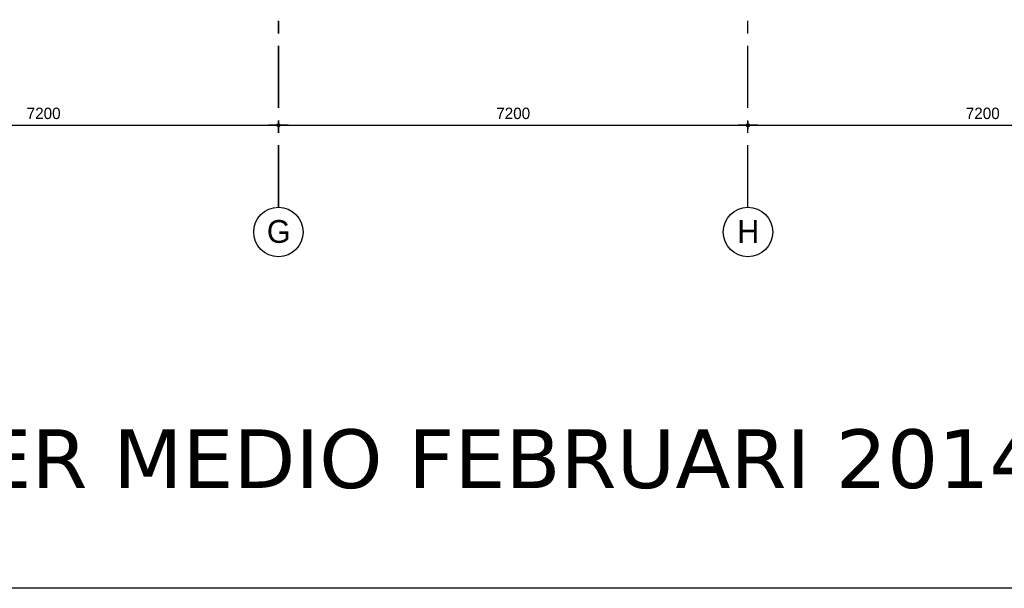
# Model space of a CAD drawing. Header units: millimetres. Extents: x 111285 to 237437, y -9513 to 52045.
# Tile 446 of 656: x 162115 to 177212, y -9513 to -792. Entities that reach past the tile are written whole.
import ezdxf
from ezdxf.enums import TextEntityAlignment as Align

# ---------------------------------------------------------------- set-up
doc = ezdxf.new("R2010")
doc.units = ezdxf.units.MM
doc.header["$LTSCALE"] = 100
doc.linetypes.add('CENTER', pattern=[50.8, 31.75, -6.35, 6.35, -6.35])
doc.layers.get('0').update_dxf_attribs({"color": 252})
doc.layers.get('Defpoints').update_dxf_attribs({"color": 252})
for name, color, linetype in [('0-HOOFDSTRAMIEN', 1, 'CENTER'), ('0-maatlijn', 252, 'Continuous'), ('0-text-35', 252, 'Continuous')]:
    doc.layers.add(name, color=color, linetype=linetype)
doc.layers.add('OTH 160 HULP NON PLOT', color=252, linetype='Continuous', plot=False)
doc.styles.add('UNI', font='txt')
doc.styles.add('UNI-100-3_5', font='txt', dxfattribs={"height": 350})
doc.styles.add('verdana', font='verdana.ttf')
doc.dimstyles.new('UNI-50-3_5', dxfattribs={"dimscale": 50, "dimtxt": 3.5, "dimasz": 1, "dimexe": 0, "dimexo": 0, "dimgap": 0, "dimtad": 0, "dimrnd": 1, "dimdsep": 46, "dimtxsty": 'UNI', "dimblk": 'DIMPUNT', "dimcen": -3, "dimdle": 5, "dimse1": 1, "dimse2": 1, "dimclrd": 1, "dimclre": 1, "dimclrt": 3, "dimadec": 0, "dimazin": 0, "dimtfac": 2.285714, "dimtix": 1, "dimtmove": 2, "dimatfit": 3, "dimldrblk": 'DIMPUNT', "dimfxl": 0, "dimtvp": 1, "dimtolj": 1, "dimarcsym": 0})

# ---------------------------------------------------------------- blocks, each defined once
blk = doc.blocks.new('DIMPUNT')
at = {"color": 1}
for p, q in [((-3, 0), (3, 0)), ((0, 0), (0, 1.199215)), ((0, -1.199215), (0, 0))]:
    blk.add_line(p, q, dxfattribs=at)
blk.add_circle((0, 0), 0.456811, dxfattribs=at)
blk = doc.blocks.new('*D439')
at = {"layer": '0-maatlijn', "color": 1, "lineweight": -2, "transparency": 16777216}
blk.add_line((32450, -3006), (39550, -3006), dxfattribs=at)
at = {"layer": 'Defpoints', "color": 0, "transparency": 16777216}
for p in [(39600, -3006), (32400, -4264), (39600, -4264)]:
    blk.add_point(p, dxfattribs=at)
at = {"layer": '0-maatlijn', "color": 1, "lineweight": -2, "transparency": 16777216, "xscale": 50, "yscale": 50, "zscale": 50, "rotation": 180}
blk.add_blockref('DIMPUNT', (32400, -3006), dxfattribs=at)
at = {"layer": '0-maatlijn', "color": 1, "lineweight": -2, "transparency": 16777216, "xscale": 50, "yscale": 50, "zscale": 50}
blk.add_blockref('DIMPUNT', (39600, -3006), dxfattribs=at)
at = {"layer": '0-maatlijn', "color": 3, "transparency": 16777216, "insert": (36000, -2824), "char_height": 175, "attachment_point": 5, "style": 'UNI'}
blk.add_mtext('\\A1;7200', dxfattribs=at)
blk = doc.blocks.new('*D440')
at = {"layer": '0-maatlijn', "color": 1, "lineweight": -2, "transparency": 16777216}
blk.add_line((39650, -3006), (46750, -3006), dxfattribs=at)
at = {"layer": 'Defpoints', "color": 0, "transparency": 16777216}
for p in [(46800, -3006), (39600, -4264), (46800, -4264)]:
    blk.add_point(p, dxfattribs=at)
at = {"layer": '0-maatlijn', "color": 1, "lineweight": -2, "transparency": 16777216, "xscale": 50, "yscale": 50, "zscale": 50, "rotation": 180}
blk.add_blockref('DIMPUNT', (39600, -3006), dxfattribs=at)
at = {"layer": '0-maatlijn', "color": 1, "lineweight": -2, "transparency": 16777216, "xscale": 50, "yscale": 50, "zscale": 50}
blk.add_blockref('DIMPUNT', (46800, -3006), dxfattribs=at)
at = {"layer": '0-maatlijn', "color": 3, "transparency": 16777216, "insert": (43200, -2824), "char_height": 175, "attachment_point": 5, "style": 'UNI'}
blk.add_mtext('\\A1;7200', dxfattribs=at)
blk = doc.blocks.new('*D441')
at = {"layer": '0-maatlijn', "color": 1, "lineweight": -2, "transparency": 16777216}
blk.add_line((46850, -3006), (53950, -3006), dxfattribs=at)
at = {"layer": 'Defpoints', "color": 0, "transparency": 16777216}
for p in [(54000, -3006), (46800, -4264), (54000, -4264)]:
    blk.add_point(p, dxfattribs=at)
at = {"layer": '0-maatlijn', "color": 1, "lineweight": -2, "transparency": 16777216, "xscale": 50, "yscale": 50, "zscale": 50, "rotation": 180}
blk.add_blockref('DIMPUNT', (46800, -3006), dxfattribs=at)
at = {"layer": '0-maatlijn', "color": 1, "lineweight": -2, "transparency": 16777216, "xscale": 50, "yscale": 50, "zscale": 50}
blk.add_blockref('DIMPUNT', (54000, -3006), dxfattribs=at)
at = {"layer": '0-maatlijn', "color": 3, "transparency": 16777216, "insert": (50400, -2824), "char_height": 175, "attachment_point": 5, "style": 'UNI'}
blk.add_mtext('\\A1;7200', dxfattribs=at)
blk = doc.blocks.new('U-STRAMIEN')
at = {"layer": '0-HOOFDSTRAMIEN', "ltscale": 0.3}
blk.add_line((39600, -264), (39600, -4264), dxfattribs=at)
for points in [[(39600, -4264), (39600, 47464)], [(46800, -4264), (46800, 47464)]]:
    blk.add_lwpolyline(points, dxfattribs=at)
at = {"layer": '0-HOOFDSTRAMIEN', "color": 1, "linetype": 'Continuous'}
for centre in [(39600, -4642.659), (46800, -4642.659)]:
    blk.add_circle(centre, 378.659, dxfattribs=at)
at = {"layer": '0-text-35', "style": 'UNI-100-3_5'}
for s, p in [('G', (39604.789, -4634.008)), ('H', (46804.789, -4634.008))]:
    blk.add_text(s, height=350, dxfattribs=at).set_placement(p, align=Align.MIDDLE)
at = {"layer": '0-maatlijn'}
for base, p1, p2, picture, middle in [((39600, -3006.145), (32400, -4264), (39600, -4264), '*D439', (36000, -2824.319)), ((46800, -3006.145), (39600, -4264), (46800, -4264), '*D440', (43200, -2824.319)), ((54000, -3006.145), (46800, -4264), (54000, -4264), '*D441', (50400, -2824.319))]:
    dim = blk.add_linear_dim(base=base, p1=p1, p2=p2, dimstyle='UNI-50-3_5', dxfattribs=at)
    dim.commit()
    dim.dimension.update_dxf_attribs({"geometry": picture, "text_midpoint": middle})

msp = doc.modelspace()

# ---------------------------------------------------------------- linework, layer by layer
at = {"layer": 'OTH 160 HULP NON PLOT'}
msp.add_lwpolyline([(111285, 52045), (237437, 52045), (237437, -9513), (111285, -9513)], close=True, dxfattribs=at)
msp.add_lwpolyline([(111285, 52045), (237437, 52045), (237437, -9513), (111285, -9513)], close=True, dxfattribs=at)

# ---------------------------------------------------------------- block references
at = {"layer": '0-HOOFDSTRAMIEN'}
msp.add_blockref('U-STRAMIEN', (126482, 594), dxfattribs=at)

# ---------------------------------------------------------------- texts
at = {"insert": (120829, -7075), "char_height": 900, "width": 79891.57, "attachment_point": 1, "style": 'verdana'}
msp.add_mtext('{\\C7;WEERGEGEVEN IS DE TOEKOMSTIGE TIJDELIJK INDELING WELKE PER MEDIO FEBRUARI 2014 GEREALISEERD ZAL ZIJN. }', dxfattribs=at)

doc.saveas('drawing.dxf')
